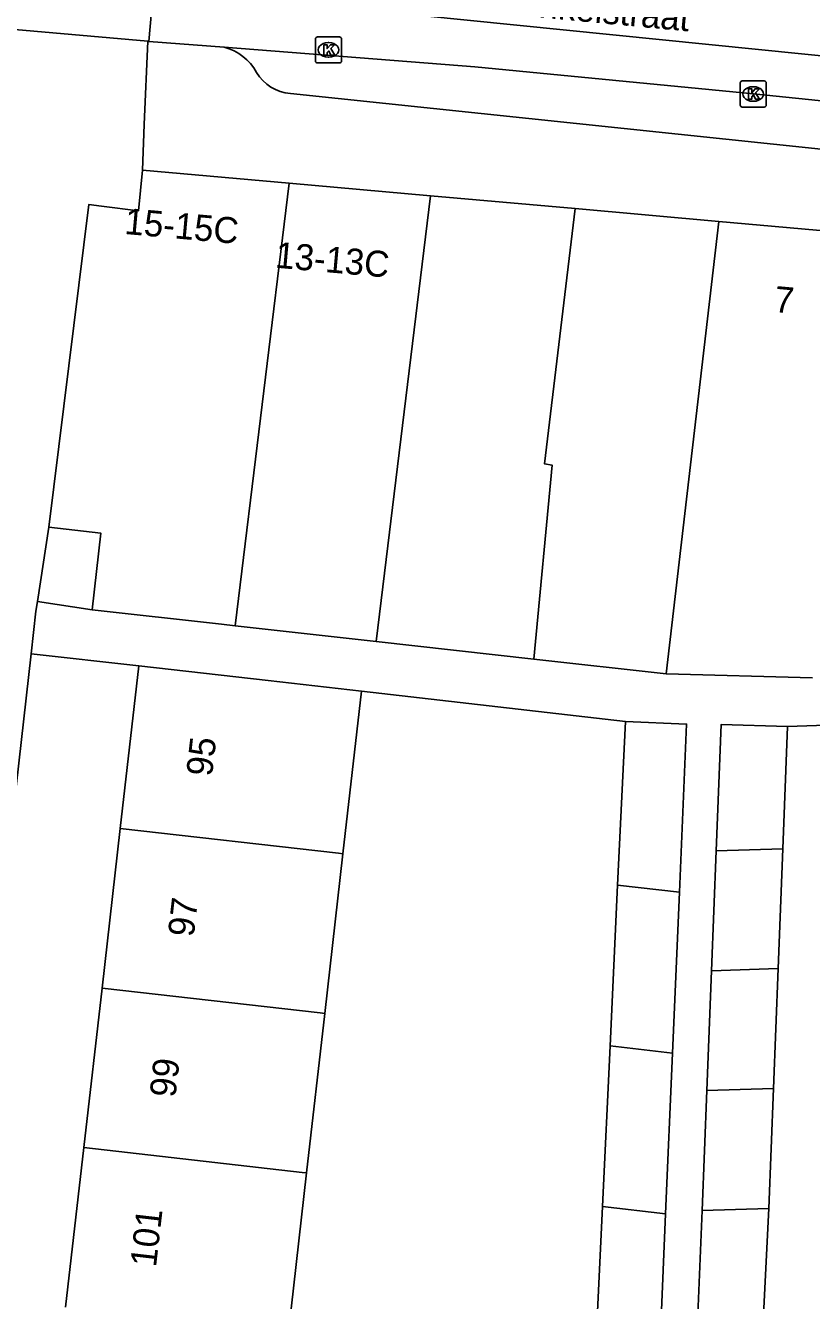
# Model space of a CAD drawing. Extents: x 162250 to 162654, y 380744 to 381605.
# Drawn here: x 162317.53 to 162347.75, y 381159.03 to 381208.05 of the extents above; entities that cross this region are included whole.
import ezdxf

# ---------------------------------------------------------------- set-up
doc = ezdxf.new("R2010")
doc.units = 0
for name, color, linetype in [('IMGEO_Kolk', 7, 'Continuous'), ('IMGEO_Openbare_ruimte_label', 7, 'Continuous'), ('IMGEO_Pand', 7, 'Continuous'), ('IMGEO_Pand_nummerreeks', 7, 'Continuous'), ('IMGEO_Rijbaan_lokaal_gesloten', 7, 'Continuous'), ('IMGEO_Voetpad_open', 7, 'Continuous')]:
    doc.layers.add(name, color=color, linetype=linetype)

msp = doc.modelspace()

# ---------------------------------------------------------------- linework, layer by layer
at = {"layer": 'IMGEO_Kolk'}
for p, q in [((162328.675, 381206.686), (162328.675, 381207.538)), ((162328.75, 381207.612), (162329.602, 381207.612)), ((162329.163, 381207.392), (162329.188, 381207.392)), ((162329.676, 381207.538), (162329.676, 381206.686)), ((162329.186, 381206.832), (162329.161, 381206.832)), ((162329.602, 381206.612), (162328.75, 381206.612)), ((162345.006, 381204.991), (162345.006, 381205.843)), ((162345.081, 381205.917), (162345.933, 381205.917)), ((162346.007, 381205.843), (162346.007, 381204.991)), ((162345.494, 381205.697), (162345.519, 381205.697)), ((162345.933, 381204.917), (162345.081, 381204.917)), ((162345.517, 381205.137), (162345.492, 381205.137))]:
    msp.add_line(p, q, dxfattribs=at)
for points in [[(162328.675, 381206.686), (162328.675, 381207.538)], [(162328.75, 381207.612), (162329.602, 381207.612)], [(162328.996, 381207.312), (162329.119, 381207.312), (162329.119, 381207.161), (162329.249, 381207.312), (162329.413, 381207.312), (162329.267, 381207.161), (162329.42, 381206.912), (162329.268, 381206.912), (162329.183, 381207.076), (162329.119, 381207.009), (162329.119, 381206.912), (162328.996, 381206.912), (162328.996, 381207.312)], [(162329.676, 381207.538), (162329.676, 381206.686)], [(162329.602, 381206.612), (162328.75, 381206.612)], [(162345.006, 381204.991), (162345.006, 381205.843)], [(162345.081, 381205.917), (162345.933, 381205.917)], [(162346.007, 381205.843), (162346.007, 381204.991)], [(162345.327, 381205.617), (162345.45, 381205.617), (162345.45, 381205.466), (162345.58, 381205.617), (162345.744, 381205.617), (162345.598, 381205.466), (162345.751, 381205.217), (162345.599, 381205.217), (162345.514, 381205.381), (162345.45, 381205.314), (162345.45, 381205.217), (162345.327, 381205.217), (162345.327, 381205.617)], [(162345.933, 381204.917), (162345.081, 381204.917)]]:
    msp.add_lwpolyline(points, dxfattribs=at)
for centre, start, end in [((162328.752, 381207.536), 91.552, 178.448), ((162328.752, 381207.536), 91.552, 178.448), ((162329.6, 381207.536), 1.552, 88.448), ((162329.6, 381207.536), 1.552, 88.448), ((162328.752, 381206.688), 181.552, 268.448), ((162328.752, 381206.688), 181.552, 268.448), ((162329.6, 381206.688), 271.552, 358.448), ((162329.6, 381206.688), 271.552, 358.448), ((162345.083, 381205.841), 91.552, 178.448), ((162345.083, 381205.841), 91.552, 178.448), ((162345.931, 381205.841), 1.552, 88.448), ((162345.931, 381205.841), 1.552, 88.448), ((162345.083, 381204.993), 181.552, 268.448), ((162345.083, 381204.993), 181.552, 268.448), ((162345.931, 381204.993), 271.552, 358.448), ((162345.931, 381204.993), 271.552, 358.448)]:
    msp.add_arc(centre, 0.0765, start, end, dxfattribs=at)
for centre, major_axis, ratio, start_param, end_param in [((162329.162, 381207.112), (-0.387, 0.002), 0.722429, 4.712389, 7.853982), ((162329.187, 381207.112), (-0.39, 0.002), 0.717154, 1.570796, 4.712389), ((162345.493, 381205.417), (-0.387, 0.002), 0.722429, 4.712389, 7.853982), ((162345.518, 381205.417), (-0.39, 0.002), 0.717154, 1.570796, 4.712389)]:
    msp.add_ellipse(centre, major_axis=major_axis, ratio=ratio, start_param=start_param, end_param=end_param, dxfattribs=at)
at = {"layer": 'IMGEO_Pand'}
for points in [[(162318.419, 381188.76), (162319.955, 381201.166), (162320.452, 381201.105), (162321.871, 381200.929), (162322.018, 381202.486)], [(162327.664, 381201.985), (162322.018, 381202.486)], [(162325.585, 381184.975), (162327.664, 381201.985)], [(162327.664, 381201.985), (162333.093, 381201.504)], [(162333.093, 381201.504), (162331.007, 381184.37)], [(162333.093, 381201.504), (162338.667, 381201.009)], [(162337.077, 381183.692), (162337.775, 381191.152), (162337.476, 381191.201), (162338.667, 381201.009)], [(162338.667, 381201.009), (162344.185, 381200.52)], [(162344.185, 381200.52), (162342.165, 381183.123)], [(162344.185, 381200.52), (162349.528, 381200.046)], [(162318.419, 381188.76), (162320.425, 381188.53), (162320.089, 381185.589)], [(162325.585, 381184.975), (162325.059, 381185.034), (162320.089, 381185.589)], [(162331.007, 381184.37), (162325.585, 381184.975)], [(162337.077, 381183.692), (162331.007, 381184.37)], [(162342.165, 381183.123), (162337.077, 381183.692)], [(162321.169, 381177.182), (162321.882, 381183.437)], [(162321.882, 381183.437), (162326.85, 381182.87), (162330.445, 381182.46)], [(162347.792, 381182.966), (162342.165, 381183.123)], [(162330.445, 381182.46), (162329.732, 381176.206)], [(162340.294, 381175.003), (162340.59, 381181.295)], [(162340.59, 381181.295), (162342.946, 381181.194), (162342.669, 381174.732)], [(162344.08, 381176.323), (162344.27, 381181.173), (162346.828, 381181.107)], [(162346.828, 381181.107), (162346.645, 381176.403)], [(162320.469, 381171.048), (162321.169, 381177.182)], [(162329.732, 381176.206), (162329.558, 381176.226), (162321.169, 381177.182)], [(162343.9, 381171.714), (162344.08, 381176.323)], [(162344.08, 381176.323), (162346.645, 381176.403)], [(162346.645, 381176.403), (162346.466, 381171.793)], [(162329.732, 381176.206), (162329.032, 381170.072)], [(162340.004, 381168.822), (162340.294, 381175.003)], [(162340.294, 381175.003), (162342.669, 381174.732)], [(162342.669, 381174.732), (162342.404, 381168.549)], [(162343.719, 381167.104), (162343.9, 381171.714)], [(162346.466, 381171.793), (162343.9, 381171.714)], [(162346.466, 381171.793), (162346.287, 381167.184)], [(162319.77, 381164.915), (162320.469, 381171.048)], [(162320.469, 381171.048), (162328.86, 381170.092), (162329.032, 381170.072)], [(162329.032, 381170.072), (162328.333, 381163.939)], [(162339.713, 381162.643), (162340.004, 381168.822)], [(162342.404, 381168.549), (162340.004, 381168.822)], [(162342.404, 381168.549), (162342.139, 381162.367)], [(162343.539, 381162.496), (162343.719, 381167.104)], [(162346.287, 381167.184), (162343.719, 381167.104)], [(162346.287, 381167.184), (162346.108, 381162.576)], [(162319.07, 381158.781), (162319.77, 381164.915)], [(162319.77, 381164.915), (162328.161, 381163.959), (162328.333, 381163.939)], [(162328.333, 381163.939), (162327.634, 381157.805)], [(162339.423, 381156.462), (162339.713, 381162.643)], [(162342.139, 381162.367), (162339.713, 381162.643)], [(162342.139, 381162.367), (162341.874, 381156.183)], [(162343.358, 381157.887), (162343.539, 381162.496)], [(162346.108, 381162.576), (162343.539, 381162.496)], [(162346.108, 381162.576), (162345.875, 381157.965)]]:
    msp.add_lwpolyline(points, dxfattribs=at)
at = {"layer": 'IMGEO_Rijbaan_lokaal_gesloten'}
for points in [[(162322.263, 381207.439), (162322.428, 381209.174)], [(162362.253, 381205.457), (162329.041, 381208.801), (162327.697, 381208.936)], [(162316.377, 381207.964), (162322.225, 381207.442)], [(162322.225, 381207.442), (162322.263, 381207.439)], [(162322.263, 381207.439), (162325.166, 381207.213)], [(162325.166, 381207.213), (162334.8, 381206.462), (162345.523, 381205.417), (162358.828, 381204.054), (162362.066, 381203.727)]]:
    msp.add_lwpolyline(points, dxfattribs=at)
at = {"layer": 'IMGEO_Voetpad_open'}
for points in [[(162322.018, 381202.486), (162322.091, 381204.24), (162322.225, 381207.442)], [(162359.273, 381202.174), (162355.455, 381202.53), (162327.715, 381205.435)], [(162317.984, 381185.91), (162318.419, 381188.76)], [(162317.984, 381185.91), (162317.927, 381185.536), (162317.741, 381183.897)], [(162320.089, 381185.589), (162317.984, 381185.91)], [(162313.546, 381146.86), (162317.741, 381183.897)], [(162317.741, 381183.897), (162321.882, 381183.437)], [(162330.445, 381182.46), (162340.59, 381181.295)], [(162346.828, 381181.107), (162356.853, 381181.442)]]:
    msp.add_lwpolyline(points, dxfattribs=at)
for centre, radius, start, end in [((162324.684, 381205.309), 1.964, 28.6037, 75.8061), ((162327.859, 381207.121), 1.692, 211.0169, 265.1144)]:
    msp.add_arc(centre, radius, start, end, dxfattribs=at)

# ---------------------------------------------------------------- texts
at = {"layer": 'IMGEO_Openbare_ruimte_label'}
msp.add_text('Winkelstraat', height=1, rotation=354.6656, dxfattribs=at).set_placement((162335.689, 381208.507))
at = {"layer": 'IMGEO_Pand_nummerreeks'}
for s, rotation, p in [('15-15C', 354.9293, (162321.306, 381200.039)), ('13-13C', 354.9311, (162327.101, 381198.743)), ('7', 354.9311, (162346.287, 381197.04)), ('95', 83.4947, (162324.695, 381179.158)), ('97', 83.4947, (162323.991, 381172.984)), ('99', 83.4947, (162323.287, 381166.81)), ('101', 83.4947, (162322.543, 381160.292))]:
    msp.add_text(s, height=1, rotation=rotation, dxfattribs=at).set_placement(p)

doc.saveas('drawing.dxf')
